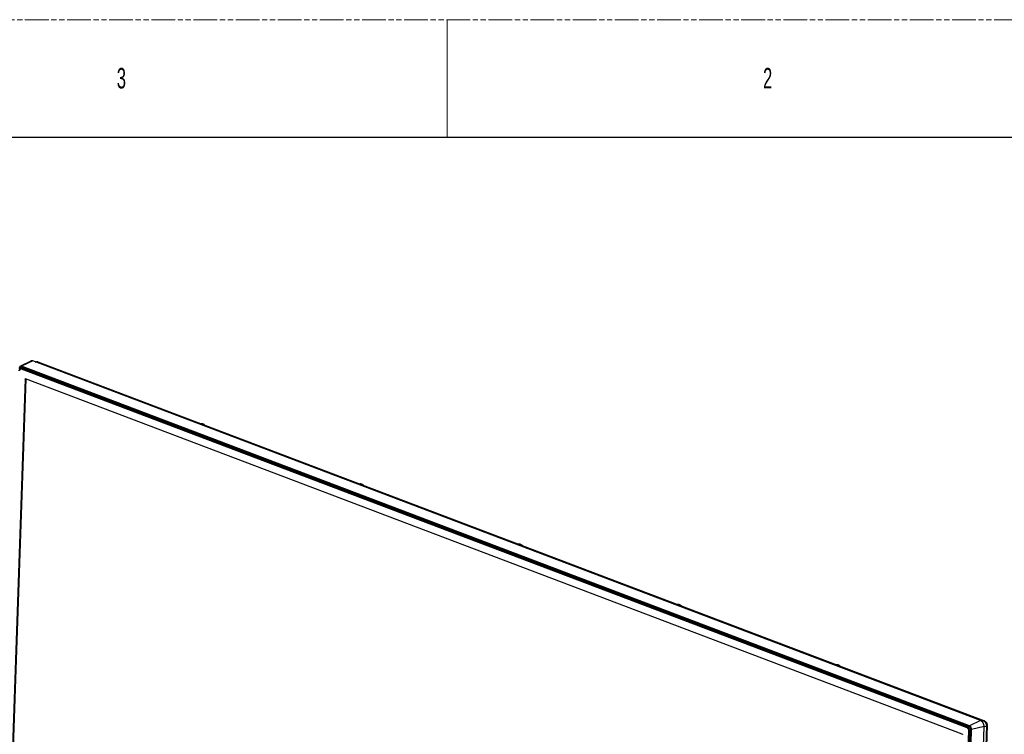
# Model space of a CAD drawing. Header units: millimetres. Extents: x -6054 to 364, y -1866 to 3094.
# Tile 359 of 360: x -1771 to -549, y 2206 to 3094. Entities that reach past the tile are written whole.
import ezdxf

# ---------------------------------------------------------------- set-up
doc = ezdxf.new("R2010")
doc.units = ezdxf.units.MM
doc.header["$LTSCALE"] = 65.395
doc.linetypes.add('PHANTOM', pattern=[0.8, 0.45, -0.05, 0.1, -0.05, 0.1, -0.05])
doc.layers.get('0').update_dxf_attribs({"linetype": 'CONTINUOUS'})
doc.styles.add('SLDTEXTSTYLE2', font='TXT', dxfattribs={"width": 0.6})

msp = doc.modelspace()

# ---------------------------------------------------------------- linework, layer by layer
at = {"color": 7, "linetype": 'PHANTOM', "lineweight": 0}
msp.add_line((-6054.45, 3093.92), (364.26, 3093.92), dxfattribs=at)
at = {"color": 7, "linetype": 'Continuous', "lineweight": 0}
msp.add_line((-1240.42, 3093.92), (-1240.42, 2948.04), dxfattribs=at)
at = {"color": 7, "linetype": 'Continuous'}
msp.add_line((-5981.51, 2948.04), (291.32, 2948.04), dxfattribs=at)
at = {"linetype": 'Continuous'}
for p, q in [((-1757.41, 2669.97), (-1770.31, 2663.44)), ((-1754.84, 2670.05), (-1768.7, 2663.48)), ((-578.08, 2223.56), (-1754.84, 2670.05)), ((-1752.02, 2668.97), (-1750.85, 2669.14)), ((-1751.28, 2668.69), (-1749.5, 2668.97)), ((-1749.5, 2668.97), (-574.37, 2223.1)), ((-1748.56, 2668.87), (-573.42, 2223.01)), ((-1770.81, 2660.38), (-1770.82, 2660.16)), ((-1770.48, 2660.48), (-1770.81, 2660.38)), ((-1769.77, 2660.86), (-1767.43, 2661.59)), ((-594.92, 2214.53), (-1768.97, 2659.98)), ((-592.1, 2215.67), (-1768.87, 2662.15)), ((-592.06, 2216.78), (-1768.83, 2663.26)), ((-591.93, 2217), (-1768.7, 2663.48)), ((-1768.45, 2660.79), (-1766.72, 2661.34)), ((-594.4, 2215.34), (-1768.45, 2660.79)), ((-1764.15, 2647.56), (-1794.19, 1776.33)), ((-1763.58, 2647.74), (-1793.62, 1776.51)), ((-1764.15, 2647.56), (-1763.58, 2647.74)), ((-600.79, 2206.64), (-1763.78, 2647.9)), ((-604.63, 1320.83), (-573.77, 2215.84)), ((-594.4, 2215.34), (-592.67, 2215.88)), ((-578.08, 2223.56), (-591.93, 2217)), ((-573.77, 2215.84), (-589.23, 2212.16)), ((-570.87, 2216.83), (-577.96, 2011.25)), ((-570.02, 2217.65), (-577.1, 2012.07)), ((-576.7, 2222.75), (-574.37, 2223.1)), ((-573.78, 2215.64), (-570.87, 2216.83)), ((-623.32, 1322.4), (-592.7, 2210.55)), ((-622.33, 1322.37), (-591.71, 2210.52)), ((-621.18, 1317.47), (-590.32, 2212.49)), ((-620.35, 1317.15), (-589.49, 2212.17)), ((-620.08, 1317.14), (-589.23, 2212.16)), ((-591.71, 2210.52), (-590.38, 2210.94))]:
    msp.add_line(p, q, dxfattribs=at)
for centre, radius, start, end in [((-1749.17, 2667.26), 1.73, 69.2228, 70.60883), ((-1766.9, 2659.89), 1.79, 106.72546, 107.43245)]:
    msp.add_arc(centre, radius, start, end, dxfattribs=at)
for points, knots in [([(-1754.84, 2670.05), (-1755.06, 2670.13), (-1755.5, 2670.25), (-1756.17, 2670.31), (-1756.82, 2670.22), (-1757.22, 2670.07), (-1757.41, 2669.97)], [0, 0, 0, 0, 0.2640257, 0.5151646, 0.7584205, 1, 1, 1, 1]), ([(-1750.85, 2669.14), (-1750.47, 2669.19), (-1749.68, 2669.2), (-1748.92, 2669.01), (-1748.56, 2668.87)], [0, 0, 0, 0, 0.5001219, 1, 1, 1, 1]), ([(-1750.85, 2669.14), (-1750.63, 2669.17), (-1750.17, 2669.17), (-1749.72, 2669.05), (-1749.5, 2668.97)], [0, 0, 0, 0, 0.4855598, 1, 1, 1, 1]), ([(-1748.6, 2668.89), (-1748.74, 2668.94), (-1749.04, 2669), (-1749.35, 2668.99), (-1749.5, 2668.97)], [0, 0, 0, 0, 0.4904481, 1, 1, 1, 1]), ([(-1770.31, 2663.44), (-1770.52, 2663.33), (-1770.91, 2663.03), (-1771.35, 2662.39), (-1771.62, 2661.61), (-1771.69, 2661.04), (-1771.7, 2660.75)], [0, 0, 0, 0, 0.2227482, 0.4608018, 0.7198089, 1, 1, 1, 1]), ([(-1768.83, 2663.26), (-1769, 2663.32), (-1769.34, 2663.41), (-1769.87, 2663.4), (-1770.36, 2663.24), (-1770.79, 2662.94), (-1771.15, 2662.52), (-1771.52, 2661.78), (-1771.63, 2661.14), (-1771.64, 2660.7)], [0, 0, 0, 0, 0.1200991, 0.2332907, 0.3440677, 0.4575746, 0.5782225, 0.7087343, 1, 1, 1, 1]), ([(-1771.6, 2657.95), (-1771.59, 2658.28), (-1771.5, 2658.92), (-1771.14, 2659.79), (-1770.57, 2660.49), (-1770.05, 2660.77), (-1769.77, 2660.86)], [0, 0, 0, 0, 0.2711593, 0.525507, 0.7662174, 1, 1, 1, 1]), ([(-1768.97, 2659.98), (-1769.11, 2660.04), (-1769.41, 2660.11), (-1769.86, 2660.1), (-1770.29, 2659.97), (-1770.66, 2659.71), (-1770.97, 2659.34), (-1771.29, 2658.7), (-1771.38, 2658.15), (-1771.4, 2657.77)], [0, 0, 0, 0, 0.120099, 0.2332907, 0.3440677, 0.4575746, 0.5782225, 0.7087344, 1, 1, 1, 1]), ([(-1769.73, 2662.2), (-1769.89, 2662.15), (-1770.19, 2661.98), (-1770.53, 2661.56), (-1770.75, 2661.01), (-1770.8, 2660.6), (-1770.81, 2660.38)], [0, 0, 0, 0, 0.2164845, 0.450292, 0.7113021, 1, 1, 1, 1]), ([(-1768.7, 2663.48), (-1768.96, 2663.59), (-1769.38, 2663.67), (-1769.93, 2663.59), (-1770.19, 2663.5), (-1770.31, 2663.44)], [0, 0, 0, 0, 0.5139632, 0.7578218, 1, 1, 1, 1]), ([(-1768.45, 2660.79), (-1768.66, 2660.87), (-1769.11, 2660.98), (-1769.57, 2660.92), (-1769.77, 2660.86)], [0, 0, 0, 0, 0.5158902, 1, 1, 1, 1]), ([(-1768.87, 2662.15), (-1769.01, 2662.2), (-1769.3, 2662.27), (-1769.6, 2662.24), (-1769.73, 2662.2)], [0, 0, 0, 0, 0.5158686, 1, 1, 1, 1]), ([(-1768.97, 2659.98), (-1768.96, 2660.07), (-1768.93, 2660.25), (-1768.79, 2660.55), (-1768.6, 2660.75), (-1768.45, 2660.79)], [0, 0, 0, 0, 0.2650628, 0.5351704, 1, 1, 1, 1]), ([(-1768.83, 2663.26), (-1768.83, 2663.28), (-1768.81, 2663.37), (-1768.75, 2663.46), (-1768.7, 2663.48)], [0, 0, 0, 0, 0.2634901, 1, 1, 1, 1]), ([(-1764.15, 2647.56), (-1764.15, 2647.6), (-1764.14, 2647.68), (-1764.1, 2647.78), (-1764.03, 2647.86), (-1763.98, 2647.9), (-1763.95, 2647.91)], [0, 0, 0, 0, 0.2885882, 0.5496149, 0.7835127, 1, 1, 1, 1]), ([(-1763.95, 2647.91), (-1763.93, 2647.91), (-1763.88, 2647.92), (-1763.82, 2647.91), (-1763.78, 2647.9)], [0, 0, 0, 0, 0.2416654, 1, 1, 1, 1]), ([(-1546.72, 2592.3), (-1546.67, 2592.31), (-1546.59, 2592.33), (-1546.48, 2592.36), (-1546.4, 2592.38), (-1546.32, 2592.4), (-1546.24, 2592.42), (-1546.16, 2592.44), (-1546.09, 2592.46), (-1546.03, 2592.47), (-1546, 2592.48), (-1545.97, 2592.49), (-1545.95, 2592.49), (-1545.93, 2592.5), (-1545.91, 2592.51), (-1545.9, 2592.51), (-1545.88, 2592.51), (-1545.87, 2592.52), (-1545.87, 2592.52), (-1545.86, 2592.52), (-1545.86, 2592.52), (-1545.86, 2592.52), (-1545.86, 2592.52), (-1545.85, 2592.52), (-1545.85, 2592.52), (-1545.85, 2592.52), (-1545.84, 2592.52), (-1545.83, 2592.52), (-1545.82, 2592.52), (-1545.8, 2592.52), (-1545.79, 2592.52), (-1545.76, 2592.52), (-1545.73, 2592.52), (-1545.7, 2592.52), (-1545.65, 2592.52), (-1545.61, 2592.52), (-1545.55, 2592.52), (-1545.48, 2592.52), (-1545.39, 2592.51), (-1545.3, 2592.51), (-1545.23, 2592.51), (-1545.17, 2592.51), (-1545.13, 2592.51), (-1545.08, 2592.51), (-1545.05, 2592.51), (-1545.02, 2592.51), (-1545, 2592.51), (-1544.98, 2592.51), (-1544.96, 2592.51), (-1544.95, 2592.51), (-1544.94, 2592.51), (-1544.94, 2592.51), (-1544.93, 2592.51), (-1544.93, 2592.51), (-1544.93, 2592.51), (-1544.92, 2592.51), (-1544.92, 2592.51), (-1544.92, 2592.51), (-1544.91, 2592.51), (-1544.91, 2592.51), (-1544.9, 2592.5), (-1544.88, 2592.5), (-1544.86, 2592.5), (-1544.84, 2592.49), (-1544.82, 2592.48), (-1544.8, 2592.48), (-1544.77, 2592.47), (-1544.73, 2592.46), (-1544.67, 2592.45), (-1544.6, 2592.43), (-1544.51, 2592.4), (-1544.42, 2592.38), (-1544.34, 2592.36), (-1544.26, 2592.34), (-1544.2, 2592.33), (-1544.16, 2592.31), (-1544.12, 2592.3), (-1544.09, 2592.3), (-1544.07, 2592.29), (-1544.05, 2592.29), (-1544.03, 2592.28), (-1544.02, 2592.28), (-1544.01, 2592.27), (-1544, 2592.27), (-1544, 2592.27), (-1543.99, 2592.27), (-1543.99, 2592.27), (-1543.99, 2592.27), (-1543.98, 2592.27), (-1543.98, 2592.27), (-1543.98, 2592.27), (-1543.98, 2592.27), (-1543.97, 2592.26), (-1543.97, 2592.26), (-1543.96, 2592.26), (-1543.95, 2592.25), (-1543.94, 2592.24), (-1543.92, 2592.24), (-1543.9, 2592.22), (-1543.87, 2592.21), (-1543.84, 2592.2), (-1543.81, 2592.18), (-1543.76, 2592.16), (-1543.7, 2592.13), (-1543.63, 2592.09), (-1543.54, 2592.05), (-1543.45, 2592), (-1543.36, 2591.96), (-1543.29, 2591.92), (-1543.23, 2591.89), (-1543.18, 2591.87), (-1543.15, 2591.85), (-1543.12, 2591.83), (-1543.09, 2591.82), (-1543.08, 2591.81), (-1543.06, 2591.81), (-1543.05, 2591.8), (-1543.04, 2591.8), (-1543.04, 2591.8), (-1543.04, 2591.79), (-1543.03, 2591.79), (-1543.03, 2591.79), (-1543.03, 2591.79), (-1543.03, 2591.79), (-1543.02, 2591.78), (-1543.02, 2591.78), (-1543.01, 2591.77), (-1543, 2591.76), (-1542.98, 2591.75), (-1542.96, 2591.74), (-1542.92, 2591.71), (-1542.88, 2591.68), (-1542.84, 2591.65), (-1542.8, 2591.61), (-1542.74, 2591.57), (-1542.67, 2591.52), (-1542.59, 2591.46), (-1542.5, 2591.39), (-1542.43, 2591.34), (-1542.38, 2591.3), (-1542.34, 2591.27), (-1542.29, 2591.23), (-1542.25, 2591.2), (-1542.22, 2591.18), (-1542.19, 2591.16), (-1542.18, 2591.15), (-1542.17, 2591.14), (-1542.16, 2591.13), (-1542.15, 2591.13), (-1542.15, 2591.12), (-1542.14, 2591.12), (-1542.14, 2591.12), (-1542.14, 2591.12), (-1542.14, 2591.12), (-1542.14, 2591.11), (-1542.13, 2591.11), (-1542.13, 2591.1), (-1542.12, 2591.09), (-1542.1, 2591.08), (-1542.09, 2591.06), (-1542.07, 2591.04), (-1542.04, 2591.02), (-1542.01, 2590.98), (-1541.97, 2590.94), (-1541.92, 2590.88), (-1541.85, 2590.82), (-1541.77, 2590.73), (-1541.69, 2590.65), (-1541.59, 2590.54), (-1541.45, 2590.4), (-1541.35, 2590.29), (-1541.3, 2590.24)], [0, 0, 0, 0, 0.03125, 0.046875, 0.0625, 0.078125, 0.09375, 0.109375, 0.125, 0.1328125, 0.140625, 0.1445312, 0.1484375, 0.1523438, 0.15625, 0.1601562, 0.1621094, 0.1640625, 0.1650391, 0.1660156, 0.1665039, 0.166748, 0.1669922, 0.1674805, 0.1679688, 0.1689453, 0.1699219, 0.171875, 0.1738281, 0.1757812, 0.1796875, 0.1835938, 0.1875, 0.1953125, 0.203125, 0.2109375, 0.21875, 0.234375, 0.25, 0.265625, 0.28125, 0.2890625, 0.296875, 0.3046875, 0.3125, 0.3164062, 0.3203125, 0.3242188, 0.3261719, 0.328125, 0.3300781, 0.3310547, 0.3320312, 0.3325195, 0.3330078, 0.333252, 0.3334961, 0.3339844, 0.3349609, 0.3359375, 0.3378906, 0.3398438, 0.34375, 0.3476562, 0.3515625, 0.3554688, 0.359375, 0.3671875, 0.375, 0.390625, 0.40625, 0.421875, 0.4375, 0.453125, 0.4609375, 0.46875, 0.4765625, 0.4804688, 0.484375, 0.4882812, 0.4921875, 0.4941406, 0.4960938, 0.4970703, 0.4980469, 0.4990234, 0.4995117, 0.4997559, 0.5, 0.5002441, 0.5004883, 0.5009766, 0.5019531, 0.5029297, 0.5039062, 0.5058594, 0.5078125, 0.5117188, 0.515625, 0.5195312, 0.5234375, 0.53125, 0.5390625, 0.546875, 0.5625, 0.578125, 0.59375, 0.609375, 0.625, 0.6328125, 0.640625, 0.6484375, 0.6523438, 0.65625, 0.6601562, 0.6621094, 0.6640625, 0.6650391, 0.6660156, 0.6665039, 0.666748, 0.6669922, 0.6674805, 0.6679688, 0.6689453, 0.6699219, 0.671875, 0.6738281, 0.6757812, 0.6796875, 0.6875, 0.6953125, 0.703125, 0.7109375, 0.71875, 0.734375, 0.75, 0.765625, 0.78125, 0.7890625, 0.796875, 0.8046875, 0.8125, 0.8203125, 0.8242188, 0.8261719, 0.828125, 0.8300781, 0.8310547, 0.8320312, 0.8325195, 0.8330078, 0.833252, 0.8334961, 0.8339844, 0.8349609, 0.8359375, 0.8378906, 0.8398438, 0.84375, 0.8476562, 0.8515625, 0.859375, 0.8671875, 0.875, 0.890625, 0.90625, 0.921875, 0.9375, 0.96875, 1, 1, 1, 1]), ([(-1349.51, 2517.47), (-1349.46, 2517.49), (-1349.38, 2517.51), (-1349.27, 2517.54), (-1349.19, 2517.56), (-1349.11, 2517.58), (-1349.03, 2517.6), (-1348.95, 2517.62), (-1348.88, 2517.64), (-1348.83, 2517.65), (-1348.79, 2517.66), (-1348.77, 2517.67), (-1348.74, 2517.67), (-1348.72, 2517.68), (-1348.7, 2517.68), (-1348.69, 2517.69), (-1348.67, 2517.69), (-1348.67, 2517.69), (-1348.66, 2517.69), (-1348.65, 2517.69), (-1348.65, 2517.7), (-1348.65, 2517.7), (-1348.65, 2517.7), (-1348.65, 2517.7), (-1348.64, 2517.7), (-1348.64, 2517.7), (-1348.63, 2517.7), (-1348.62, 2517.7), (-1348.61, 2517.7), (-1348.6, 2517.7), (-1348.58, 2517.69), (-1348.56, 2517.69), (-1348.53, 2517.69), (-1348.49, 2517.69), (-1348.45, 2517.69), (-1348.4, 2517.69), (-1348.34, 2517.69), (-1348.27, 2517.69), (-1348.18, 2517.69), (-1348.1, 2517.69), (-1348.02, 2517.69), (-1347.96, 2517.69), (-1347.92, 2517.69), (-1347.88, 2517.69), (-1347.84, 2517.69), (-1347.81, 2517.69), (-1347.79, 2517.69), (-1347.77, 2517.69), (-1347.76, 2517.69), (-1347.75, 2517.69), (-1347.74, 2517.69), (-1347.73, 2517.69), (-1347.72, 2517.69), (-1347.72, 2517.69), (-1347.72, 2517.69), (-1347.72, 2517.69), (-1347.71, 2517.69), (-1347.71, 2517.69), (-1347.71, 2517.68), (-1347.7, 2517.68), (-1347.69, 2517.68), (-1347.68, 2517.68), (-1347.66, 2517.67), (-1347.64, 2517.67), (-1347.61, 2517.66), (-1347.59, 2517.65), (-1347.56, 2517.65), (-1347.53, 2517.64), (-1347.47, 2517.62), (-1347.39, 2517.6), (-1347.3, 2517.58), (-1347.22, 2517.56), (-1347.13, 2517.54), (-1347.06, 2517.52), (-1347, 2517.5), (-1346.95, 2517.49), (-1346.92, 2517.48), (-1346.89, 2517.47), (-1346.86, 2517.47), (-1346.84, 2517.46), (-1346.82, 2517.46), (-1346.81, 2517.45), (-1346.8, 2517.45), (-1346.79, 2517.45), (-1346.79, 2517.45), (-1346.78, 2517.45), (-1346.78, 2517.45), (-1346.78, 2517.45), (-1346.78, 2517.45), (-1346.78, 2517.44), (-1346.77, 2517.44), (-1346.77, 2517.44), (-1346.77, 2517.44), (-1346.76, 2517.44), (-1346.75, 2517.43), (-1346.74, 2517.43), (-1346.73, 2517.42), (-1346.71, 2517.41), (-1346.69, 2517.4), (-1346.67, 2517.39), (-1346.64, 2517.37), (-1346.6, 2517.36), (-1346.55, 2517.33), (-1346.49, 2517.3), (-1346.42, 2517.27), (-1346.33, 2517.22), (-1346.24, 2517.18), (-1346.15, 2517.13), (-1346.08, 2517.1), (-1346.02, 2517.07), (-1345.98, 2517.04), (-1345.94, 2517.03), (-1345.91, 2517.01), (-1345.89, 2517), (-1345.87, 2516.99), (-1345.85, 2516.98), (-1345.84, 2516.98), (-1345.84, 2516.97), (-1345.83, 2516.97), (-1345.83, 2516.97), (-1345.83, 2516.97), (-1345.82, 2516.97), (-1345.82, 2516.97), (-1345.82, 2516.96), (-1345.81, 2516.96), (-1345.81, 2516.96), (-1345.8, 2516.95), (-1345.79, 2516.94), (-1345.77, 2516.93), (-1345.75, 2516.91), (-1345.72, 2516.89), (-1345.67, 2516.85), (-1345.63, 2516.82), (-1345.59, 2516.79), (-1345.53, 2516.75), (-1345.46, 2516.7), (-1345.38, 2516.63), (-1345.3, 2516.57), (-1345.23, 2516.52), (-1345.17, 2516.47), (-1345.13, 2516.44), (-1345.09, 2516.41), (-1345.04, 2516.38), (-1345.01, 2516.35), (-1344.99, 2516.33), (-1344.97, 2516.32), (-1344.96, 2516.32), (-1344.95, 2516.31), (-1344.95, 2516.3), (-1344.94, 2516.3), (-1344.94, 2516.3), (-1344.94, 2516.3), (-1344.93, 2516.3), (-1344.93, 2516.29), (-1344.93, 2516.29), (-1344.92, 2516.29), (-1344.92, 2516.28), (-1344.91, 2516.27), (-1344.9, 2516.26), (-1344.88, 2516.24), (-1344.86, 2516.22), (-1344.83, 2516.19), (-1344.8, 2516.16), (-1344.76, 2516.12), (-1344.71, 2516.06), (-1344.64, 2515.99), (-1344.56, 2515.91), (-1344.48, 2515.83), (-1344.38, 2515.72), (-1344.25, 2515.58), (-1344.14, 2515.47), (-1344.09, 2515.41)], [0, 0, 0, 0, 0.03125, 0.046875, 0.0625, 0.078125, 0.09375, 0.109375, 0.125, 0.1328125, 0.140625, 0.1445312, 0.1484375, 0.1523438, 0.15625, 0.1601562, 0.1621094, 0.1640625, 0.1650391, 0.1660156, 0.1665039, 0.166748, 0.1669922, 0.1674805, 0.1679688, 0.1689453, 0.1699219, 0.171875, 0.1738281, 0.1757812, 0.1796875, 0.1835938, 0.1875, 0.1953125, 0.203125, 0.2109375, 0.21875, 0.234375, 0.25, 0.265625, 0.28125, 0.2890625, 0.296875, 0.3046875, 0.3125, 0.3164062, 0.3203125, 0.3242188, 0.3261719, 0.328125, 0.3300781, 0.3310547, 0.3320312, 0.3325195, 0.3330078, 0.333252, 0.3334961, 0.3339844, 0.3349609, 0.3359375, 0.3378906, 0.3398438, 0.34375, 0.3476562, 0.3515625, 0.3554688, 0.359375, 0.3671875, 0.375, 0.390625, 0.40625, 0.421875, 0.4375, 0.453125, 0.4609375, 0.46875, 0.4765625, 0.4804688, 0.484375, 0.4882812, 0.4921875, 0.4941406, 0.4960938, 0.4970703, 0.4980469, 0.4990234, 0.4995117, 0.4997559, 0.5, 0.5002441, 0.5004883, 0.5009766, 0.5019531, 0.5029297, 0.5039062, 0.5058594, 0.5078125, 0.5117188, 0.515625, 0.5195312, 0.5234375, 0.53125, 0.5390625, 0.546875, 0.5625, 0.578125, 0.59375, 0.609375, 0.625, 0.6328125, 0.640625, 0.6484375, 0.6523438, 0.65625, 0.6601562, 0.6621094, 0.6640625, 0.6650391, 0.6660156, 0.6665039, 0.666748, 0.6669922, 0.6674805, 0.6679688, 0.6689453, 0.6699219, 0.671875, 0.6738281, 0.6757812, 0.6796875, 0.6875, 0.6953125, 0.703125, 0.7109375, 0.71875, 0.734375, 0.75, 0.765625, 0.78125, 0.7890625, 0.796875, 0.8046875, 0.8125, 0.8203125, 0.8242188, 0.8261719, 0.828125, 0.8300781, 0.8310547, 0.8320312, 0.8325195, 0.8330078, 0.833252, 0.8334961, 0.8339844, 0.8349609, 0.8359375, 0.8378906, 0.8398438, 0.84375, 0.8476562, 0.8515625, 0.859375, 0.8671875, 0.875, 0.890625, 0.90625, 0.921875, 0.9375, 0.96875, 1, 1, 1, 1]), ([(-1152.31, 2442.65), (-1152.25, 2442.66), (-1152.17, 2442.68), (-1152.06, 2442.71), (-1151.98, 2442.73), (-1151.9, 2442.75), (-1151.82, 2442.77), (-1151.74, 2442.8), (-1151.67, 2442.81), (-1151.62, 2442.83), (-1151.58, 2442.84), (-1151.56, 2442.84), (-1151.54, 2442.85), (-1151.52, 2442.85), (-1151.5, 2442.86), (-1151.48, 2442.86), (-1151.47, 2442.87), (-1151.46, 2442.87), (-1151.45, 2442.87), (-1151.45, 2442.87), (-1151.44, 2442.87), (-1151.44, 2442.87), (-1151.44, 2442.87), (-1151.44, 2442.87), (-1151.43, 2442.87), (-1151.43, 2442.87), (-1151.42, 2442.87), (-1151.41, 2442.87), (-1151.4, 2442.87), (-1151.39, 2442.87), (-1151.37, 2442.87), (-1151.35, 2442.87), (-1151.32, 2442.87), (-1151.28, 2442.87), (-1151.24, 2442.87), (-1151.19, 2442.87), (-1151.14, 2442.87), (-1151.06, 2442.87), (-1150.98, 2442.87), (-1150.89, 2442.87), (-1150.81, 2442.87), (-1150.76, 2442.87), (-1150.71, 2442.86), (-1150.67, 2442.86), (-1150.63, 2442.86), (-1150.6, 2442.86), (-1150.58, 2442.86), (-1150.56, 2442.86), (-1150.55, 2442.86), (-1150.54, 2442.86), (-1150.53, 2442.86), (-1150.52, 2442.86), (-1150.52, 2442.86), (-1150.51, 2442.86), (-1150.51, 2442.86), (-1150.51, 2442.86), (-1150.51, 2442.86), (-1150.5, 2442.86), (-1150.5, 2442.86), (-1150.49, 2442.86), (-1150.48, 2442.86), (-1150.47, 2442.85), (-1150.45, 2442.85), (-1150.43, 2442.84), (-1150.41, 2442.84), (-1150.38, 2442.83), (-1150.35, 2442.82), (-1150.32, 2442.81), (-1150.26, 2442.8), (-1150.19, 2442.78), (-1150.1, 2442.76), (-1150.01, 2442.73), (-1149.92, 2442.71), (-1149.85, 2442.69), (-1149.79, 2442.68), (-1149.75, 2442.67), (-1149.71, 2442.66), (-1149.68, 2442.65), (-1149.66, 2442.64), (-1149.63, 2442.64), (-1149.62, 2442.63), (-1149.6, 2442.63), (-1149.59, 2442.63), (-1149.59, 2442.63), (-1149.58, 2442.62), (-1149.58, 2442.62), (-1149.57, 2442.62), (-1149.57, 2442.62), (-1149.57, 2442.62), (-1149.57, 2442.62), (-1149.57, 2442.62), (-1149.56, 2442.62), (-1149.56, 2442.62), (-1149.55, 2442.61), (-1149.54, 2442.61), (-1149.54, 2442.6), (-1149.52, 2442.6), (-1149.5, 2442.59), (-1149.48, 2442.58), (-1149.46, 2442.57), (-1149.43, 2442.55), (-1149.39, 2442.53), (-1149.35, 2442.51), (-1149.29, 2442.48), (-1149.21, 2442.44), (-1149.12, 2442.4), (-1149.03, 2442.35), (-1148.95, 2442.31), (-1148.87, 2442.27), (-1148.81, 2442.24), (-1148.77, 2442.22), (-1148.73, 2442.2), (-1148.7, 2442.19), (-1148.68, 2442.18), (-1148.66, 2442.17), (-1148.65, 2442.16), (-1148.64, 2442.15), (-1148.63, 2442.15), (-1148.62, 2442.15), (-1148.62, 2442.15), (-1148.62, 2442.15), (-1148.62, 2442.14), (-1148.61, 2442.14), (-1148.61, 2442.14), (-1148.61, 2442.14), (-1148.6, 2442.13), (-1148.59, 2442.13), (-1148.58, 2442.12), (-1148.57, 2442.11), (-1148.54, 2442.09), (-1148.51, 2442.06), (-1148.47, 2442.03), (-1148.42, 2442), (-1148.38, 2441.97), (-1148.33, 2441.92), (-1148.26, 2441.87), (-1148.17, 2441.81), (-1148.09, 2441.75), (-1148.02, 2441.69), (-1147.96, 2441.65), (-1147.92, 2441.62), (-1147.88, 2441.59), (-1147.84, 2441.56), (-1147.8, 2441.53), (-1147.78, 2441.51), (-1147.76, 2441.5), (-1147.75, 2441.49), (-1147.74, 2441.49), (-1147.74, 2441.48), (-1147.73, 2441.48), (-1147.73, 2441.47), (-1147.73, 2441.47), (-1147.73, 2441.47), (-1147.72, 2441.47), (-1147.72, 2441.47), (-1147.72, 2441.46), (-1147.71, 2441.46), (-1147.7, 2441.45), (-1147.69, 2441.43), (-1147.67, 2441.42), (-1147.65, 2441.4), (-1147.63, 2441.37), (-1147.59, 2441.33), (-1147.55, 2441.29), (-1147.5, 2441.24), (-1147.43, 2441.17), (-1147.36, 2441.09), (-1147.28, 2441), (-1147.17, 2440.89), (-1147.04, 2440.75), (-1146.93, 2440.64), (-1146.88, 2440.59)], [0, 0, 0, 0, 0.03125, 0.046875, 0.0625, 0.078125, 0.09375, 0.109375, 0.125, 0.1328125, 0.140625, 0.1445312, 0.1484375, 0.1523438, 0.15625, 0.1601562, 0.1621094, 0.1640625, 0.1650391, 0.1660156, 0.1665039, 0.166748, 0.1669922, 0.1674805, 0.1679688, 0.1689453, 0.1699219, 0.171875, 0.1738281, 0.1757812, 0.1796875, 0.1835938, 0.1875, 0.1953125, 0.203125, 0.2109375, 0.21875, 0.234375, 0.25, 0.265625, 0.28125, 0.2890625, 0.296875, 0.3046875, 0.3125, 0.3164062, 0.3203125, 0.3242188, 0.3261719, 0.328125, 0.3300781, 0.3310547, 0.3320312, 0.3325195, 0.3330078, 0.333252, 0.3334961, 0.3339844, 0.3349609, 0.3359375, 0.3378906, 0.3398438, 0.34375, 0.3476562, 0.3515625, 0.3554688, 0.359375, 0.3671875, 0.375, 0.390625, 0.40625, 0.421875, 0.4375, 0.453125, 0.4609375, 0.46875, 0.4765625, 0.4804688, 0.484375, 0.4882812, 0.4921875, 0.4941406, 0.4960938, 0.4970703, 0.4980469, 0.4990234, 0.4995117, 0.4997559, 0.5, 0.5002441, 0.5004883, 0.5009766, 0.5019531, 0.5029297, 0.5039062, 0.5058594, 0.5078125, 0.5117188, 0.515625, 0.5195312, 0.5234375, 0.53125, 0.5390625, 0.546875, 0.5625, 0.578125, 0.59375, 0.609375, 0.625, 0.6328125, 0.640625, 0.6484375, 0.6523438, 0.65625, 0.6601562, 0.6621094, 0.6640625, 0.6650391, 0.6660156, 0.6665039, 0.666748, 0.6669922, 0.6674805, 0.6679688, 0.6689453, 0.6699219, 0.671875, 0.6738281, 0.6757812, 0.6796875, 0.6875, 0.6953125, 0.703125, 0.7109375, 0.71875, 0.734375, 0.75, 0.765625, 0.78125, 0.7890625, 0.796875, 0.8046875, 0.8125, 0.8203125, 0.8242188, 0.8261719, 0.828125, 0.8300781, 0.8310547, 0.8320312, 0.8325195, 0.8330078, 0.833252, 0.8334961, 0.8339844, 0.8349609, 0.8359375, 0.8378906, 0.8398438, 0.84375, 0.8476562, 0.8515625, 0.859375, 0.8671875, 0.875, 0.890625, 0.90625, 0.921875, 0.9375, 0.96875, 1, 1, 1, 1]), ([(-955.1, 2367.82), (-955.04, 2367.84), (-954.96, 2367.86), (-954.86, 2367.89), (-954.77, 2367.91), (-954.69, 2367.93), (-954.61, 2367.95), (-954.53, 2367.97), (-954.46, 2367.99), (-954.41, 2368), (-954.38, 2368.01), (-954.35, 2368.02), (-954.33, 2368.02), (-954.31, 2368.03), (-954.29, 2368.03), (-954.27, 2368.04), (-954.26, 2368.04), (-954.25, 2368.04), (-954.24, 2368.05), (-954.24, 2368.05), (-954.24, 2368.05), (-954.23, 2368.05), (-954.23, 2368.05), (-954.23, 2368.05), (-954.23, 2368.05), (-954.22, 2368.05), (-954.21, 2368.05), (-954.21, 2368.05), (-954.19, 2368.05), (-954.18, 2368.05), (-954.16, 2368.05), (-954.14, 2368.05), (-954.11, 2368.05), (-954.07, 2368.05), (-954.03, 2368.05), (-953.99, 2368.05), (-953.93, 2368.05), (-953.86, 2368.04), (-953.77, 2368.04), (-953.68, 2368.04), (-953.61, 2368.04), (-953.55, 2368.04), (-953.5, 2368.04), (-953.46, 2368.04), (-953.42, 2368.04), (-953.4, 2368.04), (-953.37, 2368.04), (-953.36, 2368.04), (-953.34, 2368.04), (-953.33, 2368.04), (-953.32, 2368.04), (-953.31, 2368.04), (-953.31, 2368.04), (-953.3, 2368.04), (-953.3, 2368.04), (-953.3, 2368.04), (-953.3, 2368.04), (-953.3, 2368.04), (-953.29, 2368.04), (-953.28, 2368.03), (-953.27, 2368.03), (-953.26, 2368.03), (-953.24, 2368.02), (-953.22, 2368.02), (-953.2, 2368.01), (-953.18, 2368.01), (-953.15, 2368), (-953.11, 2367.99), (-953.05, 2367.97), (-952.98, 2367.96), (-952.89, 2367.93), (-952.8, 2367.91), (-952.71, 2367.89), (-952.64, 2367.87), (-952.58, 2367.85), (-952.54, 2367.84), (-952.5, 2367.83), (-952.47, 2367.83), (-952.45, 2367.82), (-952.43, 2367.81), (-952.41, 2367.81), (-952.39, 2367.81), (-952.39, 2367.8), (-952.38, 2367.8), (-952.37, 2367.8), (-952.37, 2367.8), (-952.36, 2367.8), (-952.36, 2367.8), (-952.36, 2367.8), (-952.36, 2367.8), (-952.36, 2367.8), (-952.35, 2367.79), (-952.35, 2367.79), (-952.34, 2367.79), (-952.34, 2367.79), (-952.33, 2367.78), (-952.31, 2367.77), (-952.29, 2367.76), (-952.27, 2367.75), (-952.25, 2367.74), (-952.22, 2367.73), (-952.18, 2367.71), (-952.14, 2367.69), (-952.08, 2367.66), (-952, 2367.62), (-951.92, 2367.57), (-951.83, 2367.53), (-951.74, 2367.49), (-951.66, 2367.45), (-951.6, 2367.42), (-951.56, 2367.4), (-951.52, 2367.38), (-951.49, 2367.36), (-951.47, 2367.35), (-951.45, 2367.34), (-951.44, 2367.34), (-951.43, 2367.33), (-951.42, 2367.33), (-951.42, 2367.32), (-951.41, 2367.32), (-951.41, 2367.32), (-951.41, 2367.32), (-951.41, 2367.32), (-951.4, 2367.32), (-951.4, 2367.31), (-951.39, 2367.31), (-951.38, 2367.3), (-951.37, 2367.29), (-951.36, 2367.28), (-951.33, 2367.26), (-951.3, 2367.24), (-951.26, 2367.21), (-951.22, 2367.17), (-951.17, 2367.14), (-951.12, 2367.1), (-951.05, 2367.05), (-950.96, 2366.98), (-950.88, 2366.92), (-950.81, 2366.87), (-950.75, 2366.83), (-950.71, 2366.79), (-950.67, 2366.76), (-950.63, 2366.73), (-950.59, 2366.71), (-950.57, 2366.69), (-950.56, 2366.68), (-950.55, 2366.67), (-950.54, 2366.66), (-950.53, 2366.66), (-950.53, 2366.65), (-950.52, 2366.65), (-950.52, 2366.65), (-950.52, 2366.65), (-950.52, 2366.65), (-950.51, 2366.64), (-950.51, 2366.64), (-950.5, 2366.63), (-950.49, 2366.62), (-950.48, 2366.61), (-950.46, 2366.59), (-950.44, 2366.57), (-950.42, 2366.54), (-950.39, 2366.51), (-950.35, 2366.47), (-950.29, 2366.41), (-950.23, 2366.34), (-950.15, 2366.26), (-950.07, 2366.18), (-949.96, 2366.07), (-949.83, 2365.93), (-949.72, 2365.82), (-949.67, 2365.77)], [0, 0, 0, 0, 0.03125, 0.046875, 0.0625, 0.078125, 0.09375, 0.109375, 0.125, 0.1328125, 0.140625, 0.1445312, 0.1484375, 0.1523438, 0.15625, 0.1601562, 0.1621094, 0.1640625, 0.1650391, 0.1660156, 0.1665039, 0.166748, 0.1669922, 0.1674805, 0.1679688, 0.1689453, 0.1699219, 0.171875, 0.1738281, 0.1757812, 0.1796875, 0.1835938, 0.1875, 0.1953125, 0.203125, 0.2109375, 0.21875, 0.234375, 0.25, 0.265625, 0.28125, 0.2890625, 0.296875, 0.3046875, 0.3125, 0.3164062, 0.3203125, 0.3242188, 0.3261719, 0.328125, 0.3300781, 0.3310547, 0.3320312, 0.3325195, 0.3330078, 0.333252, 0.3334961, 0.3339844, 0.3349609, 0.3359375, 0.3378906, 0.3398438, 0.34375, 0.3476562, 0.3515625, 0.3554688, 0.359375, 0.3671875, 0.375, 0.390625, 0.40625, 0.421875, 0.4375, 0.453125, 0.4609375, 0.46875, 0.4765625, 0.4804688, 0.484375, 0.4882812, 0.4921875, 0.4941406, 0.4960938, 0.4970703, 0.4980469, 0.4990234, 0.4995117, 0.4997559, 0.5, 0.5002441, 0.5004883, 0.5009766, 0.5019531, 0.5029297, 0.5039062, 0.5058594, 0.5078125, 0.5117188, 0.515625, 0.5195312, 0.5234375, 0.53125, 0.5390625, 0.546875, 0.5625, 0.578125, 0.59375, 0.609375, 0.625, 0.6328125, 0.640625, 0.6484375, 0.6523438, 0.65625, 0.6601562, 0.6621094, 0.6640625, 0.6650391, 0.6660156, 0.6665039, 0.666748, 0.6669922, 0.6674805, 0.6679688, 0.6689453, 0.6699219, 0.671875, 0.6738281, 0.6757812, 0.6796875, 0.6875, 0.6953125, 0.703125, 0.7109375, 0.71875, 0.734375, 0.75, 0.765625, 0.78125, 0.7890625, 0.796875, 0.8046875, 0.8125, 0.8203125, 0.8242188, 0.8261719, 0.828125, 0.8300781, 0.8310547, 0.8320312, 0.8325195, 0.8330078, 0.833252, 0.8334961, 0.8339844, 0.8349609, 0.8359375, 0.8378906, 0.8398438, 0.84375, 0.8476562, 0.8515625, 0.859375, 0.8671875, 0.875, 0.890625, 0.90625, 0.921875, 0.9375, 0.96875, 1, 1, 1, 1]), ([(-757.89, 2293), (-757.84, 2293.01), (-757.76, 2293.04), (-757.65, 2293.06), (-757.57, 2293.08), (-757.49, 2293.11), (-757.41, 2293.13), (-757.32, 2293.15), (-757.26, 2293.17), (-757.2, 2293.18), (-757.17, 2293.19), (-757.14, 2293.19), (-757.12, 2293.2), (-757.1, 2293.21), (-757.08, 2293.21), (-757.06, 2293.21), (-757.05, 2293.22), (-757.04, 2293.22), (-757.04, 2293.22), (-757.03, 2293.22), (-757.03, 2293.22), (-757.03, 2293.22), (-757.02, 2293.22), (-757.02, 2293.22), (-757.02, 2293.22), (-757.01, 2293.22), (-757.01, 2293.22), (-757, 2293.22), (-756.99, 2293.22), (-756.97, 2293.22), (-756.95, 2293.22), (-756.93, 2293.22), (-756.9, 2293.22), (-756.87, 2293.22), (-756.82, 2293.22), (-756.78, 2293.22), (-756.72, 2293.22), (-756.65, 2293.22), (-756.56, 2293.22), (-756.47, 2293.22), (-756.4, 2293.22), (-756.34, 2293.22), (-756.3, 2293.22), (-756.25, 2293.22), (-756.22, 2293.22), (-756.19, 2293.22), (-756.17, 2293.22), (-756.15, 2293.22), (-756.13, 2293.22), (-756.12, 2293.22), (-756.11, 2293.22), (-756.11, 2293.22), (-756.1, 2293.22), (-756.1, 2293.22), (-756.09, 2293.22), (-756.09, 2293.22), (-756.09, 2293.21), (-756.09, 2293.21), (-756.08, 2293.21), (-756.08, 2293.21), (-756.07, 2293.21), (-756.05, 2293.2), (-756.03, 2293.2), (-756.01, 2293.19), (-755.99, 2293.19), (-755.97, 2293.18), (-755.94, 2293.18), (-755.9, 2293.17), (-755.84, 2293.15), (-755.77, 2293.13), (-755.68, 2293.11), (-755.59, 2293.09), (-755.51, 2293.06), (-755.43, 2293.05), (-755.37, 2293.03), (-755.33, 2293.02), (-755.29, 2293.01), (-755.26, 2293), (-755.24, 2293), (-755.22, 2292.99), (-755.2, 2292.99), (-755.19, 2292.98), (-755.18, 2292.98), (-755.17, 2292.98), (-755.16, 2292.98), (-755.16, 2292.98), (-755.16, 2292.97), (-755.15, 2292.97), (-755.15, 2292.97), (-755.15, 2292.97), (-755.15, 2292.97), (-755.15, 2292.97), (-755.14, 2292.97), (-755.14, 2292.97), (-755.13, 2292.96), (-755.12, 2292.96), (-755.11, 2292.95), (-755.09, 2292.94), (-755.06, 2292.93), (-755.04, 2292.92), (-755.01, 2292.9), (-754.98, 2292.88), (-754.93, 2292.86), (-754.87, 2292.83), (-754.8, 2292.8), (-754.71, 2292.75), (-754.62, 2292.71), (-754.53, 2292.66), (-754.46, 2292.62), (-754.4, 2292.6), (-754.35, 2292.57), (-754.31, 2292.55), (-754.29, 2292.54), (-754.26, 2292.53), (-754.24, 2292.52), (-754.23, 2292.51), (-754.22, 2292.51), (-754.21, 2292.5), (-754.21, 2292.5), (-754.2, 2292.5), (-754.2, 2292.5), (-754.2, 2292.5), (-754.2, 2292.5), (-754.2, 2292.49), (-754.19, 2292.49), (-754.18, 2292.48), (-754.18, 2292.48), (-754.17, 2292.47), (-754.15, 2292.46), (-754.13, 2292.44), (-754.09, 2292.41), (-754.05, 2292.38), (-754.01, 2292.35), (-753.97, 2292.32), (-753.91, 2292.28), (-753.84, 2292.22), (-753.76, 2292.16), (-753.67, 2292.1), (-753.6, 2292.05), (-753.55, 2292), (-753.51, 2291.97), (-753.46, 2291.94), (-753.42, 2291.91), (-753.39, 2291.88), (-753.36, 2291.86), (-753.35, 2291.85), (-753.34, 2291.84), (-753.33, 2291.84), (-753.32, 2291.83), (-753.32, 2291.83), (-753.31, 2291.83), (-753.31, 2291.83), (-753.31, 2291.82), (-753.31, 2291.82), (-753.31, 2291.82), (-753.3, 2291.81), (-753.29, 2291.81), (-753.29, 2291.8), (-753.27, 2291.79), (-753.26, 2291.77), (-753.24, 2291.75), (-753.21, 2291.72), (-753.18, 2291.69), (-753.14, 2291.64), (-753.09, 2291.59), (-753.02, 2291.52), (-752.94, 2291.44), (-752.86, 2291.36), (-752.75, 2291.24), (-752.62, 2291.11), (-752.52, 2291), (-752.46, 2290.94)], [0, 0, 0, 0, 0.03125, 0.046875, 0.0625, 0.078125, 0.09375, 0.109375, 0.125, 0.1328125, 0.140625, 0.1445312, 0.1484375, 0.1523438, 0.15625, 0.1601562, 0.1621094, 0.1640625, 0.1650391, 0.1660156, 0.1665039, 0.166748, 0.1669922, 0.1674805, 0.1679688, 0.1689453, 0.1699219, 0.171875, 0.1738281, 0.1757812, 0.1796875, 0.1835938, 0.1875, 0.1953125, 0.203125, 0.2109375, 0.21875, 0.234375, 0.25, 0.265625, 0.28125, 0.2890625, 0.296875, 0.3046875, 0.3125, 0.3164062, 0.3203125, 0.3242188, 0.3261719, 0.328125, 0.3300781, 0.3310547, 0.3320312, 0.3325195, 0.3330078, 0.333252, 0.3334961, 0.3339844, 0.3349609, 0.3359375, 0.3378906, 0.3398438, 0.34375, 0.3476562, 0.3515625, 0.3554688, 0.359375, 0.3671875, 0.375, 0.390625, 0.40625, 0.421875, 0.4375, 0.453125, 0.4609375, 0.46875, 0.4765625, 0.4804688, 0.484375, 0.4882812, 0.4921875, 0.4941406, 0.4960938, 0.4970703, 0.4980469, 0.4990234, 0.4995117, 0.4997559, 0.5, 0.5002441, 0.5004883, 0.5009766, 0.5019531, 0.5029297, 0.5039062, 0.5058594, 0.5078125, 0.5117188, 0.515625, 0.5195312, 0.5234375, 0.53125, 0.5390625, 0.546875, 0.5625, 0.578125, 0.59375, 0.609375, 0.625, 0.6328125, 0.640625, 0.6484375, 0.6523438, 0.65625, 0.6601562, 0.6621094, 0.6640625, 0.6650391, 0.6660156, 0.6665039, 0.666748, 0.6669922, 0.6674805, 0.6679688, 0.6689453, 0.6699219, 0.671875, 0.6738281, 0.6757812, 0.6796875, 0.6875, 0.6953125, 0.703125, 0.7109375, 0.71875, 0.734375, 0.75, 0.765625, 0.78125, 0.7890625, 0.796875, 0.8046875, 0.8125, 0.8203125, 0.8242188, 0.8261719, 0.828125, 0.8300781, 0.8310547, 0.8320312, 0.8325195, 0.8330078, 0.833252, 0.8334961, 0.8339844, 0.8349609, 0.8359375, 0.8378906, 0.8398438, 0.84375, 0.8476562, 0.8515625, 0.859375, 0.8671875, 0.875, 0.890625, 0.90625, 0.921875, 0.9375, 0.96875, 1, 1, 1, 1]), ([(-594.92, 2214.53), (-594.91, 2214.62), (-594.88, 2214.8), (-594.74, 2215.1), (-594.55, 2215.29), (-594.4, 2215.34)], [0, 0, 0, 0, 0.2650628, 0.5351704, 1, 1, 1, 1]), ([(-592.7, 2210.55), (-592.69, 2210.76), (-592.71, 2211.18), (-592.84, 2211.91), (-593.13, 2212.72), (-593.73, 2213.73), (-594.41, 2214.33), (-594.92, 2214.53)], [0, 0, 0, 0, 0.1295998, 0.2632689, 0.4652045, 0.660644, 1, 1, 1, 1]), ([(-591.71, 2210.52), (-591.69, 2211.03), (-591.81, 2212.06), (-592.28, 2213.27), (-592.83, 2214.11), (-593.44, 2214.8), (-594, 2215.19), (-594.4, 2215.34)], [0, 0, 0, 0, 0.2621403, 0.5295357, 0.6585481, 0.7810377, 1, 1, 1, 1]), ([(-590.32, 2212.49), (-590.32, 2212.65), (-590.33, 2212.99), (-590.44, 2213.57), (-590.67, 2214.22), (-591.15, 2215.03), (-591.69, 2215.51), (-592.1, 2215.67)], [0, 0, 0, 0, 0.1295998, 0.2632689, 0.4652045, 0.660644, 1, 1, 1, 1]), ([(-592.06, 2216.78), (-592.06, 2216.8), (-592.04, 2216.89), (-591.99, 2216.97), (-591.93, 2217)], [0, 0, 0, 0, 0.2634901, 1, 1, 1, 1]), ([(-589.49, 2212.17), (-589.47, 2212.66), (-589.59, 2213.64), (-590.04, 2214.79), (-590.56, 2215.6), (-591.14, 2216.26), (-591.68, 2216.63), (-592.06, 2216.78)], [0, 0, 0, 0, 0.2621403, 0.5295357, 0.6585481, 0.7810377, 1, 1, 1, 1]), ([(-589.23, 2212.16), (-589.21, 2212.67), (-589.33, 2213.71), (-589.8, 2214.92), (-590.36, 2215.77), (-590.96, 2216.46), (-591.53, 2216.85), (-591.93, 2217)], [0, 0, 0, 0, 0.2621403, 0.5295357, 0.6585481, 0.7810377, 1, 1, 1, 1]), ([(-573.77, 2215.84), (-573.74, 2216.66), (-573.94, 2218.31), (-574.69, 2220.24), (-575.57, 2221.6), (-576.54, 2222.7), (-577.44, 2223.32), (-578.08, 2223.56)], [0, 0, 0, 0, 0.2621403, 0.5295357, 0.6585481, 0.7810376, 1, 1, 1, 1]), ([(-573.42, 2223.01), (-573.57, 2223.07), (-573.89, 2223.14), (-574.21, 2223.13), (-574.37, 2223.1)], [0, 0, 0, 0, 0.4903891, 1, 1, 1, 1]), ([(-574.37, 2223.1), (-573.85, 2222.91), (-573.12, 2222.4), (-572.33, 2221.51), (-571.62, 2220.41), (-571.01, 2218.84), (-570.85, 2217.49), (-570.87, 2216.83)], [0, 0, 0, 0, 0.2189624, 0.3414519, 0.4704643, 0.7378597, 1, 1, 1, 1]), ([(-573.42, 2223.01), (-572.9, 2222.81), (-571.92, 2222.22), (-570.81, 2220.92), (-570.13, 2219.35), (-570, 2218.21), (-570.02, 2217.65)], [0, 0, 0, 0, 0.248544, 0.498162, 0.7492425, 1, 1, 1, 1]), ([(-570.02, 2217.65), (-570.02, 2217.61), (-570.03, 2217.53), (-570.11, 2217.33), (-570.39, 2217.05), (-570.7, 2216.9), (-570.87, 2216.83)], [0, 0, 0, 0, 0.0921741, 0.1886953, 0.5340115, 1, 1, 1, 1]), ([(-600.79, 2206.64), (-600.74, 2206.62), (-600.62, 2206.54), (-600.49, 2206.32), (-600.45, 2206.13), (-600.45, 2206.04)], [0, 0, 0, 0, 0.2198084, 0.603364, 1, 1, 1, 1]), ([(-592.7, 2210.55), (-592.63, 2210.52), (-592.46, 2210.48), (-592.21, 2210.46), (-591.95, 2210.47), (-591.78, 2210.5), (-591.71, 2210.52)], [0, 0, 0, 0, 0.2334541, 0.5015014, 0.7687546, 1, 1, 1, 1]), ([(-589.49, 2212.17), (-589.45, 2212.15), (-589.36, 2212.14), (-589.27, 2212.14), (-589.23, 2212.16)], [0, 0, 0, 0, 0.4913799, 1, 1, 1, 1])]:
    msp.add_open_spline(points, degree=3, knots=knots, dxfattribs=at)
msp.add_open_spline([(-1763.57, 2647.82), (-1763.58, 2647.79), (-1763.58, 2647.77), (-1763.58, 2647.74)], degree=3, dxfattribs=at)

# ---------------------------------------------------------------- texts
at = {"color": 7, "linetype": 'Continuous', "lineweight": 0, "char_height": 25.53, "attachment_point": 1, "style": 'SLDTEXTSTYLE2'}
for s, insert in [('3', (-1650.53, 3034.03)), ('2', (-848.19, 3034.03))]:
    msp.add_mtext(s, dxfattribs=dict(at, insert=insert))

doc.saveas('drawing.dxf')
